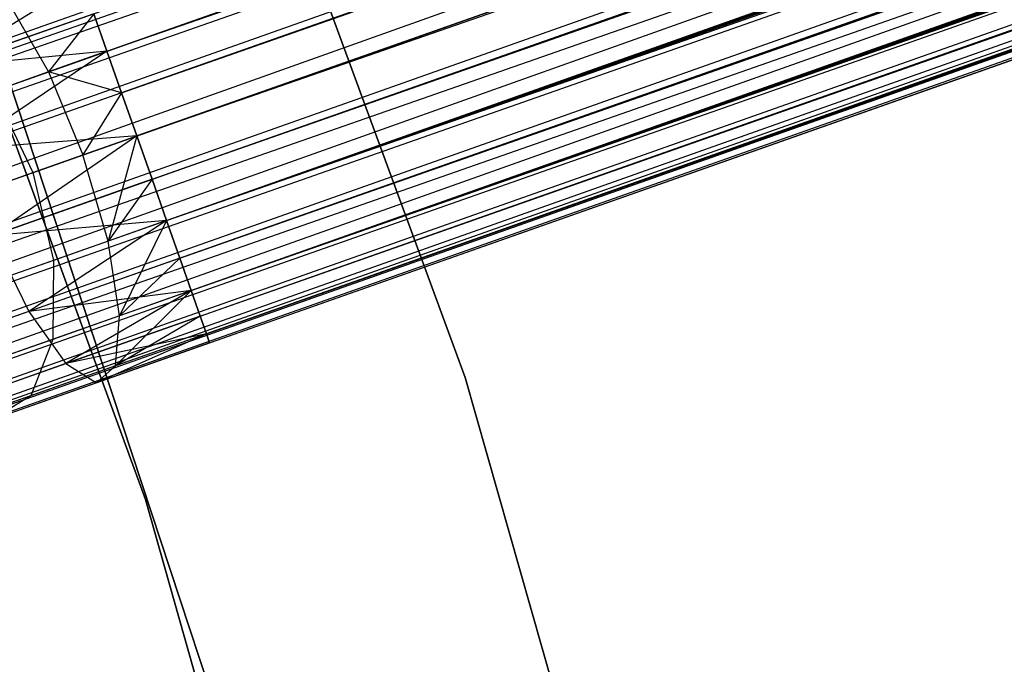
# Model space of a CAD drawing. Extents: x -189 to 189, y -189 to 189.
# Tile 505 of 591: x 58.37 to 62.84, y 18.37 to 21.29. Entities that reach past the tile are written whole.
import ezdxf

# ---------------------------------------------------------------- set-up
doc = ezdxf.new("R2010")
doc.units = 0
doc.header["$LTSCALE"] = 25.4
doc.layers.get('0').update_dxf_attribs({"linetype": 'CONTINUOUS'})

# ---------------------------------------------------------------- blocks, each defined once
blk = doc.blocks.new('CAMELEON-KENAI-C-12244_STL')
at = {"color": 0}
for p, q in [((158.6683, 56.7053, -10.1691), (40.5977, 14.9341, -10.309)), ((158.6683, 56.7053, -10.1691), (40.5977, 14.9341, -10.309)), ((40.5977, 14.9341, -8.691), (158.7199, 56.5588, -8.691)), ((40.5977, 14.9341, -8.691), (158.7199, 56.5588, -8.691)), ((158.7801, 56.388, -10.4135), (40.5977, 14.9341, -10.309)), ((158.7801, 56.388, -10.4135), (40.5977, 14.9341, -10.309)), ((158.7801, 56.388, -10.4135), (40.6579, 14.7633, -10.4135)), ((158.7801, 56.388, -10.4135), (40.6579, 14.7633, -10.4135)), ((40.7239, 14.5758, -10.4781), (158.7801, 56.388, -10.4135)), ((40.7239, 14.5758, -10.4781), (158.7801, 56.388, -10.4135)), ((40.7931, 14.3797, -10.5), (158.7801, 56.388, -10.4135)), ((40.7931, 14.3797, -10.5), (158.7801, 56.388, -10.4135)), ((40.5977, 14.9341, -8.691), (158.8462, 56.2005, -8.5219)), ((40.5977, 14.9341, -8.691), (158.8462, 56.2005, -8.5219)), ((40.6579, 14.7633, -8.5864), (158.8462, 56.2005, -8.5219)), ((40.6579, 14.7633, -8.5864), (158.8462, 56.2005, -8.5219)), ((158.8462, 56.2005, -8.5219), (40.7239, 14.5758, -8.5219)), ((158.8462, 56.2005, -8.5219), (40.7239, 14.5758, -8.5219)), ((40.7931, 14.3797, -8.5), (158.9153, 56.0044, -8.5)), ((40.7931, 14.3797, -8.5), (158.9153, 56.0044, -8.5)), ((40.7931, 14.3797, -10.5), (158.9153, 56.0044, -10.5)), ((40.7931, 14.3797, -10.5), (158.9153, 56.0044, -10.5)), ((40.8622, 14.1836, -10.4781), (158.9153, 56.0044, -10.5)), ((40.8622, 14.1836, -10.4781), (158.9153, 56.0044, -10.5)), ((40.9282, 13.9961, -10.4135), (158.9153, 56.0044, -10.5)), ((40.9282, 13.9961, -10.4135), (158.9153, 56.0044, -10.5)), ((40.8622, 14.1836, -8.5219), (158.9844, 55.8083, -8.5219)), ((40.8622, 14.1836, -8.5219), (158.9844, 55.8083, -8.5219)), ((159.0504, 55.6208, -10.4135), (40.9282, 13.9961, -10.4135)), ((159.0504, 55.6208, -10.4135), (40.9282, 13.9961, -10.4135)), ((159.0504, 55.6208, -10.4135), (40.9884, 13.8254, -10.309)), ((159.0504, 55.6208, -10.4135), (40.9884, 13.8254, -10.309)), ((159.0504, 55.6208, -10.4135), (41.04, 13.6788, -10.1691)), ((159.0504, 55.6208, -10.4135), (41.04, 13.6788, -10.1691)), ((40.8622, 14.1836, -8.5219), (159.1106, 55.45, -8.691)), ((40.8622, 14.1836, -8.5219), (159.1106, 55.45, -8.691)), ((40.9282, 13.9961, -8.5864), (159.1106, 55.45, -8.691)), ((40.9282, 13.9961, -8.5864), (159.1106, 55.45, -8.691)), ((159.1106, 55.45, -8.691), (40.9884, 13.8254, -8.691)), ((159.1106, 55.45, -8.691), (40.9884, 13.8254, -8.691)), ((159.1622, 55.3035, -10.1691), (41.04, 13.6788, -10.1691)), ((159.1622, 55.3035, -10.1691), (41.04, 13.6788, -10.1691)), ((159.1622, 55.3035, -10.1691), (41.0809, 13.5629, -10)), ((159.1622, 55.3035, -10.1691), (41.0809, 13.5629, -10)), ((159.1622, 55.3035, -10.1691), (41.1091, 13.4827, -9.809)), ((159.1622, 55.3035, -10.1691), (41.1091, 13.4827, -9.809)), ((40.9884, 13.8254, -8.691), (159.2031, 55.1876, -9)), ((40.9884, 13.8254, -8.691), (159.2031, 55.1876, -9)), ((41.04, 13.6788, -8.8309), (159.2031, 55.1876, -9)), ((41.04, 13.6788, -8.8309), (159.2031, 55.1876, -9)), ((159.2031, 55.1876, -9), (41.0809, 13.5629, -9)), ((159.2031, 55.1876, -9), (41.0809, 13.5629, -9)), ((159.2031, 55.1876, -9), (41.1091, 13.4827, -9.191)), ((159.2031, 55.1876, -9), (41.1091, 13.4827, -9.191)), ((159.2314, 55.1074, -9.809), (41.1091, 13.4827, -9.809)), ((159.2314, 55.1074, -9.809), (41.1091, 13.4827, -9.809)), ((159.2314, 55.1074, -9.809), (41.1236, 13.4417, -9.6045)), ((159.2314, 55.1074, -9.809), (41.1236, 13.4417, -9.3955)), ((159.2314, 55.1074, -9.809), (41.1236, 13.4417, -9.6045)), ((159.2314, 55.1074, -9.809), (41.1236, 13.4417, -9.3955)), ((159.2458, 55.0664, -9.3955), (41.1091, 13.4827, -9.191)), ((159.2458, 55.0664, -9.3955), (41.1091, 13.4827, -9.191)), ((159.2458, 55.0664, -9.3955), (41.1236, 13.4417, -9.3955)), ((159.2458, 55.0664, -9.3955), (41.1236, 13.4417, -9.3955)), ((58.7664, 21.1446, -160.4135), (151.4652, 54.0023, -160.309)), ((58.7664, 21.1446, -160.4135), (151.4652, 54.0023, -160.309)), ((58.7664, 21.1446, -158.5865), (151.5254, 53.8316, -158.5865)), ((58.7664, 21.1446, -158.5865), (151.5254, 53.8316, -158.5865)), ((58.7664, 21.1446, -160.4135), (151.5915, 53.644, -160.4781)), ((58.7664, 21.1446, -160.4135), (151.5915, 53.644, -160.4781)), ((58.8325, 20.957, -160.4781), (151.5915, 53.644, -160.4781)), ((58.8325, 20.957, -160.4781), (151.5915, 53.644, -160.4781)), ((58.7664, 21.1446, -158.5865), (151.6606, 53.4479, -158.5)), ((58.7664, 21.1446, -158.5865), (151.6606, 53.4479, -158.5)), ((58.8325, 20.957, -158.5219), (151.6606, 53.4479, -158.5)), ((58.8325, 20.957, -158.5219), (151.6606, 53.4479, -158.5)), ((151.6606, 53.4479, -158.5), (58.9016, 20.7609, -158.5)), ((58.9016, 20.7609, -160.5), (151.6606, 53.4479, -160.5)), ((58.9016, 20.7609, -160.5), (151.6606, 53.4479, -160.5)), ((151.6606, 53.4479, -158.5), (58.9016, 20.7609, -158.5)), ((58.9707, 20.5649, -160.4781), (151.7297, 53.2519, -160.4781)), ((58.9707, 20.5649, -160.4781), (151.7297, 53.2519, -160.4781)), ((59.0368, 20.3773, -160.4135), (151.7297, 53.2519, -160.4781)), ((59.0368, 20.3773, -160.4135), (151.7297, 53.2519, -160.4781)), ((58.9016, 20.7609, -158.5), (151.7958, 53.0643, -158.5865)), ((58.9016, 20.7609, -158.5), (151.7958, 53.0643, -158.5865)), ((58.9707, 20.5649, -158.5219), (151.7958, 53.0643, -158.5865)), ((58.9707, 20.5649, -158.5219), (151.7958, 53.0643, -158.5865)), ((59.0368, 20.3773, -158.5865), (151.7958, 53.0643, -158.5865)), ((59.0368, 20.3773, -158.5865), (151.7958, 53.0643, -158.5865)), ((59.0368, 20.3773, -160.4135), (151.8559, 52.8936, -160.309)), ((59.0368, 20.3773, -160.4135), (151.8559, 52.8936, -160.309)), ((59.097, 20.2066, -160.309), (151.8559, 52.8936, -160.309)), ((59.097, 20.2066, -160.309), (151.8559, 52.8936, -160.309)), ((59.1486, 20.06, -160.1691), (151.8559, 52.8936, -160.309)), ((59.1486, 20.06, -160.1691), (151.8559, 52.8936, -160.309)), ((59.0368, 20.3773, -158.5865), (151.9076, 52.747, -158.8309)), ((59.0368, 20.3773, -158.5865), (151.9076, 52.747, -158.8309)), ((59.097, 20.2066, -158.691), (151.9076, 52.747, -158.8309)), ((59.097, 20.2066, -158.691), (151.9076, 52.747, -158.8309)), ((59.1486, 20.06, -158.8309), (151.9076, 52.747, -158.8309)), ((59.1486, 20.06, -158.8309), (151.9076, 52.747, -158.8309)), ((59.1486, 20.06, -160.1691), (151.9484, 52.6311, -160)), ((59.1486, 20.06, -160.1691), (151.9484, 52.6311, -160)), ((59.1894, 19.9442, -160), (151.9484, 52.6311, -160)), ((59.1894, 19.9442, -160), (151.9484, 52.6311, -160)), ((59.2177, 19.864, -159.809), (151.9484, 52.6311, -160)), ((59.2177, 19.864, -159.809), (151.9484, 52.6311, -160)), ((59.1486, 20.06, -158.8309), (151.9767, 52.5509, -159.191)), ((59.1486, 20.06, -158.8309), (151.9767, 52.5509, -159.191)), ((59.1894, 19.9442, -159), (151.9767, 52.5509, -159.191)), ((59.1894, 19.9442, -159), (151.9767, 52.5509, -159.191)), ((59.2177, 19.864, -159.191), (151.9767, 52.5509, -159.191)), ((59.2177, 19.864, -159.191), (151.9767, 52.5509, -159.191)), ((59.2177, 19.864, -159.191), (151.9911, 52.51, -159.6045)), ((59.2177, 19.864, -159.191), (151.9911, 52.51, -159.6045)), ((59.2177, 19.864, -159.809), (151.9911, 52.51, -159.6045)), ((59.2177, 19.864, -159.809), (151.9911, 52.51, -159.6045)), ((59.2322, 19.823, -159.3955), (151.9911, 52.51, -159.6045)), ((59.2322, 19.823, -159.3955), (151.9911, 52.51, -159.6045)), ((59.2322, 19.823, -159.6045), (151.9911, 52.51, -159.6045)), ((59.2322, 19.823, -159.6045), (151.9911, 52.51, -159.6045)), ((60.3913, 19.6665, -160.5), (58.7523, 24.1233, -160.5)), ((58.7523, 24.1233, -170), (60.3913, 19.6665, -170)), ((60.3913, 19.6665, -160.5), (58.7523, 24.1233, -160.5)), ((58.7523, 24.1233, -170), (60.3913, 19.6665, -170)), ((57.348, 23.4626, -167), (58.9415, 19.1125, -167)), ((58.9415, 19.1125, -168), (57.348, 23.4626, -168)), ((57.348, 23.4626, -167), (58.9415, 19.1125, -167)), ((58.9415, 19.1125, -168), (57.348, 23.4626, -168)), ((58.1184, 21.6283, -160.5), (59.5882, 17.1721, -160.5)), ((59.5882, 17.1721, -170), (58.1184, 21.6283, -170)), ((59.5882, 17.1721, -170), (58.1184, 21.6283, -170)), ((58.1184, 21.6283, -160.5), (59.5882, 17.1721, -160.5)), ((58.6546, 21.4618, -158.8309), (58.0206, 21.0737, -158.7867)), ((58.6546, 21.4618, -158.8309), (58.0206, 21.0737, -158.7867)), ((58.7063, 21.3153, -158.691), (58.0206, 21.0737, -158.7867)), ((58.7063, 21.3153, -158.691), (58.0206, 21.0737, -158.7867)), ((58.3298, 21.3474, -160.2145), (58.5012, 21.0511, -160.4506)), ((58.3298, 21.3474, -160.2145), (58.5012, 21.0511, -160.4506)), ((58.7063, 21.3153, -160.309), (58.5012, 21.0511, -160.4506)), ((58.7063, 21.3153, -160.309), (58.5012, 21.0511, -160.4506)), ((58.7664, 21.1446, -160.4135), (58.7063, 21.3153, -160.309)), ((58.7063, 21.3153, -158.691), (58.7664, 21.1446, -158.5865)), ((58.7063, 21.3153, -158.691), (58.7664, 21.1446, -158.5865)), ((58.7664, 21.1446, -160.4135), (58.7063, 21.3153, -160.309)), ((58.7664, 21.1446, -158.5865), (58.0206, 21.0737, -158.7867)), ((58.7664, 21.1446, -158.5865), (58.0206, 21.0737, -158.7867)), ((58.7664, 21.1446, -158.5865), (58.1055, 20.7009, -158.6233)), ((58.7664, 21.1446, -158.5865), (58.1055, 20.7009, -158.6233)), ((58.7664, 21.1446, -160.4135), (58.5012, 21.0511, -160.4506)), ((58.7664, 21.1446, -160.4135), (58.5012, 21.0511, -160.4506)), ((58.8325, 20.957, -160.4781), (58.7664, 21.1446, -160.4135)), ((58.7664, 21.1446, -158.5865), (58.8325, 20.957, -158.5219)), ((58.7664, 21.1446, -158.5865), (58.8325, 20.957, -158.5219)), ((58.8325, 20.957, -160.4781), (58.7664, 21.1446, -160.4135)), ((58.5012, 21.0511, -160.4506), (58.2541, 20.964, -160.5591)), ((58.5012, 21.0511, -160.4506), (58.2541, 20.964, -160.5591)), ((58.8325, 20.957, -160.4781), (58.5012, 21.0511, -160.4506)), ((58.5012, 21.0511, -160.4506), (58.6575, 20.6749, -160.5341)), ((58.5012, 21.0511, -160.4506), (58.6575, 20.6749, -160.5341)), ((58.8325, 20.957, -160.4781), (58.5012, 21.0511, -160.4506)), ((58.8325, 20.957, -158.5219), (58.1055, 20.7009, -158.6233)), ((58.8325, 20.957, -158.5219), (58.1055, 20.7009, -158.6233)), ((58.2541, 20.964, -160.5591), (58.43, 20.5948, -160.634)), ((58.2541, 20.964, -160.5591), (58.43, 20.5948, -160.634)), ((58.8325, 20.957, -160.4781), (58.6575, 20.6749, -160.5341)), ((58.8325, 20.957, -160.4781), (58.6575, 20.6749, -160.5341)), ((58.9016, 20.7609, -160.5), (58.8325, 20.957, -160.4781)), ((58.8325, 20.957, -158.5219), (58.9016, 20.7609, -158.5)), ((58.8325, 20.957, -158.5219), (58.9016, 20.7609, -158.5)), ((58.9016, 20.7609, -160.5), (58.8325, 20.957, -160.4781)), ((58.9016, 20.7609, -158.5), (58.1055, 20.7009, -158.6233)), ((58.9016, 20.7609, -158.5), (58.1055, 20.7009, -158.6233)), ((58.9016, 20.7609, -158.5), (58.2437, 20.3087, -158.6233)), ((58.9016, 20.7609, -158.5), (58.2437, 20.3087, -158.6233)), ((58.6575, 20.6749, -160.5341), (58.9016, 20.7609, -160.5)), ((58.6575, 20.6749, -160.5341), (58.9016, 20.7609, -160.5)), ((58.9016, 20.7609, -160.5), (58.7716, 20.2839, -160.4506)), ((58.9016, 20.7609, -160.5), (58.7716, 20.2839, -160.4506)), ((58.9016, 20.7609, -158.5), (58.9707, 20.5649, -158.5219)), ((58.9707, 20.5649, -160.4781), (58.9016, 20.7609, -160.5)), ((58.9707, 20.5649, -160.4781), (58.9016, 20.7609, -160.5)), ((58.9016, 20.7609, -158.5), (58.9707, 20.5649, -158.5219)), ((58.43, 20.5948, -160.634), (58.6575, 20.6749, -160.5341)), ((58.43, 20.5948, -160.634), (58.6575, 20.6749, -160.5341)), ((58.7716, 20.2839, -160.4506), (58.6575, 20.6749, -160.5341)), ((58.7716, 20.2839, -160.4506), (58.6575, 20.6749, -160.5341)), ((58.2347, 20.5259, -160.7929), (58.43, 20.5948, -160.634)), ((58.2347, 20.5259, -160.7929), (58.43, 20.5948, -160.634)), ((58.43, 20.5948, -160.634), (58.5245, 20.1968, -160.5591)), ((58.43, 20.5948, -160.634), (58.5245, 20.1968, -160.5591)), ((58.9707, 20.5649, -158.5219), (58.2437, 20.3087, -158.6233)), ((58.9707, 20.5649, -158.5219), (58.2437, 20.3087, -158.6233)), ((58.9707, 20.5649, -160.4781), (58.7716, 20.2839, -160.4506)), ((58.9707, 20.5649, -160.4781), (58.7716, 20.2839, -160.4506)), ((58.9707, 20.5649, -158.5219), (59.0368, 20.3773, -158.5865)), ((59.0368, 20.3773, -160.4135), (58.9707, 20.5649, -160.4781)), ((59.0368, 20.3773, -160.4135), (58.9707, 20.5649, -160.4781)), ((58.9707, 20.5649, -158.5219), (59.0368, 20.3773, -158.5865)), ((59.0368, 20.3773, -158.5865), (58.2437, 20.3087, -158.6233)), ((59.0368, 20.3773, -158.5865), (58.2437, 20.3087, -158.6233)), ((59.0368, 20.3773, -158.5865), (58.4113, 19.9649, -158.7867)), ((59.0368, 20.3773, -158.5865), (58.4113, 19.9649, -158.7867)), ((59.0368, 20.3773, -160.4135), (58.7716, 20.2839, -160.4506)), ((59.0368, 20.3773, -160.4135), (58.7716, 20.2839, -160.4506)), ((59.0368, 20.3773, -160.4135), (58.8237, 19.9456, -160.2145)), ((59.0368, 20.3773, -160.4135), (58.8237, 19.9456, -160.2145)), ((59.0368, 20.3773, -158.5865), (59.097, 20.2066, -158.691)), ((59.097, 20.2066, -160.309), (59.0368, 20.3773, -160.4135)), ((59.097, 20.2066, -160.309), (59.0368, 20.3773, -160.4135)), ((59.0368, 20.3773, -158.5865), (59.097, 20.2066, -158.691)), ((58.2437, 20.3087, -158.6233), (58.4113, 19.9649, -158.7867)), ((58.2437, 20.3087, -158.6233), (58.4113, 19.9649, -158.7867)), ((58.7716, 20.2839, -160.4506), (58.5245, 20.1968, -160.5591)), ((58.7716, 20.2839, -160.4506), (58.5245, 20.1968, -160.5591)), ((58.8237, 19.9456, -160.2145), (58.7716, 20.2839, -160.4506)), ((58.8237, 19.9456, -160.2145), (58.7716, 20.2839, -160.4506)), ((58.5245, 20.1968, -160.5591), (58.3122, 20.122, -160.7318)), ((58.5245, 20.1968, -160.5591), (58.3122, 20.122, -160.7318)), ((59.097, 20.2066, -158.691), (58.4113, 19.9649, -158.7867)), ((59.097, 20.2066, -158.691), (58.4113, 19.9649, -158.7867)), ((58.5245, 20.1968, -160.5591), (58.521, 19.8389, -160.3474)), ((58.5245, 20.1968, -160.5591), (58.521, 19.8389, -160.3474)), ((59.097, 20.2066, -160.309), (58.8237, 19.9456, -160.2145)), ((59.097, 20.2066, -160.309), (58.8237, 19.9456, -160.2145)), ((59.097, 20.2066, -158.691), (59.1486, 20.06, -158.8309)), ((59.1486, 20.06, -160.1691), (59.097, 20.2066, -160.309)), ((59.1486, 20.06, -160.1691), (59.097, 20.2066, -160.309)), ((59.097, 20.2066, -158.691), (59.1486, 20.06, -158.8309)), ((59.1486, 20.06, -158.8309), (58.4113, 19.9649, -158.7867)), ((59.1486, 20.06, -158.8309), (58.4113, 19.9649, -158.7867)), ((59.1486, 20.06, -158.8309), (58.5792, 19.7291, -159.0852)), ((59.1486, 20.06, -158.8309), (58.5792, 19.7291, -159.0852)), ((59.1486, 20.06, -160.1691), (58.8049, 19.7185, -159.8666)), ((59.1486, 20.06, -160.1691), (58.8049, 19.7185, -159.8666)), ((59.1486, 20.06, -160.1691), (58.8237, 19.9456, -160.2145)), ((59.1486, 20.06, -160.1691), (58.8237, 19.9456, -160.2145)), ((59.1486, 20.06, -158.8309), (59.1894, 19.9442, -159)), ((59.1894, 19.9442, -160), (59.1486, 20.06, -160.1691)), ((59.1894, 19.9442, -160), (59.1486, 20.06, -160.1691)), ((59.1486, 20.06, -158.8309), (59.1894, 19.9442, -159)), ((58.4113, 19.9649, -158.7867), (57.7723, 19.7398, -159.0673)), ((58.4113, 19.9649, -158.7867), (57.7723, 19.7398, -159.0673)), ((58.4113, 19.9649, -158.7867), (58.5792, 19.7291, -159.0852)), ((58.4113, 19.9649, -158.7867), (58.5792, 19.7291, -159.0852)), ((58.8237, 19.9456, -160.2145), (58.521, 19.8389, -160.3474)), ((58.8237, 19.9456, -160.2145), (58.521, 19.8389, -160.3474)), ((59.1894, 19.9442, -159), (58.5792, 19.7291, -159.0852)), ((59.1894, 19.9442, -159), (58.5792, 19.7291, -159.0852)), ((58.8049, 19.7185, -159.8666), (58.8237, 19.9456, -160.2145)), ((58.8049, 19.7185, -159.8666), (58.8237, 19.9456, -160.2145)), ((59.1894, 19.9442, -160), (58.8049, 19.7185, -159.8666)), ((59.1894, 19.9442, -160), (58.8049, 19.7185, -159.8666)), ((59.1894, 19.9442, -159), (59.2177, 19.864, -159.191)), ((59.2177, 19.864, -159.809), (59.1894, 19.9442, -160)), ((59.2177, 19.864, -159.809), (59.1894, 19.9442, -160)), ((59.1894, 19.9442, -159), (59.2177, 19.864, -159.191)), ((58.521, 19.8389, -160.3474), (58.261, 19.7473, -160.5589)), ((58.521, 19.8389, -160.3474), (58.261, 19.7473, -160.5589)), ((58.521, 19.8389, -160.3474), (58.4203, 19.583, -160.0356)), ((58.521, 19.8389, -160.3474), (58.4203, 19.583, -160.0356)), ((59.2177, 19.864, -159.191), (58.5792, 19.7291, -159.0852)), ((59.2177, 19.864, -159.191), (58.5792, 19.7291, -159.0852)), ((59.2177, 19.864, -159.809), (58.7184, 19.6419, -159.4672)), ((59.2177, 19.864, -159.809), (58.7184, 19.6419, -159.4672)), ((59.2177, 19.864, -159.191), (58.7184, 19.6419, -159.4672)), ((59.2177, 19.864, -159.191), (58.7184, 19.6419, -159.4672)), ((59.2177, 19.864, -159.809), (58.8049, 19.7185, -159.8666)), ((59.2177, 19.864, -159.809), (58.8049, 19.7185, -159.8666)), ((59.2177, 19.864, -159.191), (59.2322, 19.823, -159.3955)), ((59.2322, 19.823, -159.6045), (59.2177, 19.864, -159.809)), ((59.2322, 19.823, -159.6045), (59.2177, 19.864, -159.809)), ((59.2177, 19.864, -159.191), (59.2322, 19.823, -159.3955)), ((59.2322, 19.823, -159.3955), (58.7184, 19.6419, -159.4672)), ((59.2322, 19.823, -159.6045), (58.7184, 19.6419, -159.4672)), ((59.2322, 19.823, -159.6045), (58.7184, 19.6419, -159.4672)), ((59.2322, 19.823, -159.3955), (58.7184, 19.6419, -159.4672)), ((58.5792, 19.7291, -159.0852), (58.0105, 19.5287, -159.3349)), ((58.5792, 19.7291, -159.0852), (58.0105, 19.5287, -159.3349)), ((58.8049, 19.7185, -159.8666), (58.4203, 19.583, -160.0356)), ((58.8049, 19.7185, -159.8666), (58.4203, 19.583, -160.0356)), ((58.5792, 19.7291, -159.0852), (58.7184, 19.6419, -159.4672)), ((58.5792, 19.7291, -159.0852), (58.7184, 19.6419, -159.4672)), ((58.7184, 19.6419, -159.4672), (58.8049, 19.7185, -159.8666)), ((58.7184, 19.6419, -159.4672), (58.8049, 19.7185, -159.8666)), ((61.6926, 15.0996, -160.5), (60.3913, 19.6665, -160.5)), ((60.3913, 19.6665, -170), (61.6926, 15.0996, -170)), ((60.3913, 19.6665, -160.5), (60.3913, 19.6665, -170)), ((61.6926, 15.0996, -160.5), (60.3913, 19.6665, -160.5)), ((60.3913, 19.6665, -170), (61.6926, 15.0996, -170)), ((60.3913, 19.6665, -160.5), (60.3913, 19.6665, -170)), ((58.7184, 19.6419, -159.4672), (58.2397, 19.4732, -159.6774)), ((58.7184, 19.6419, -159.4672), (58.2397, 19.4732, -159.6774)), ((58.4203, 19.583, -160.0356), (58.09, 19.4666, -160.3043)), ((58.4203, 19.583, -160.0356), (58.09, 19.4666, -160.3043)), ((58.4203, 19.583, -160.0356), (58.2397, 19.4732, -159.6774)), ((58.4203, 19.583, -160.0356), (58.2397, 19.4732, -159.6774)), ((58.9415, 19.1125, -167), (58.9415, 19.1125, -168)), ((58.9415, 19.1125, -167), (60.2055, 14.6555, -167)), ((60.2055, 14.6555, -168), (58.9415, 19.1125, -168)), ((58.9415, 19.1125, -167), (58.9415, 19.1125, -168)), ((58.9415, 19.1125, -167), (60.2055, 14.6555, -167)), ((60.2055, 14.6555, -168), (58.9415, 19.1125, -168))]:
    blk.add_line(p, q, dxfattribs=at)

msp = doc.modelspace()

# ---------------------------------------------------------------- block references
at = {"color": 0}
msp.add_blockref('CAMELEON-KENAI-C-12244_STL', (0, 0), dxfattribs=at)

doc.saveas('drawing.dxf')
